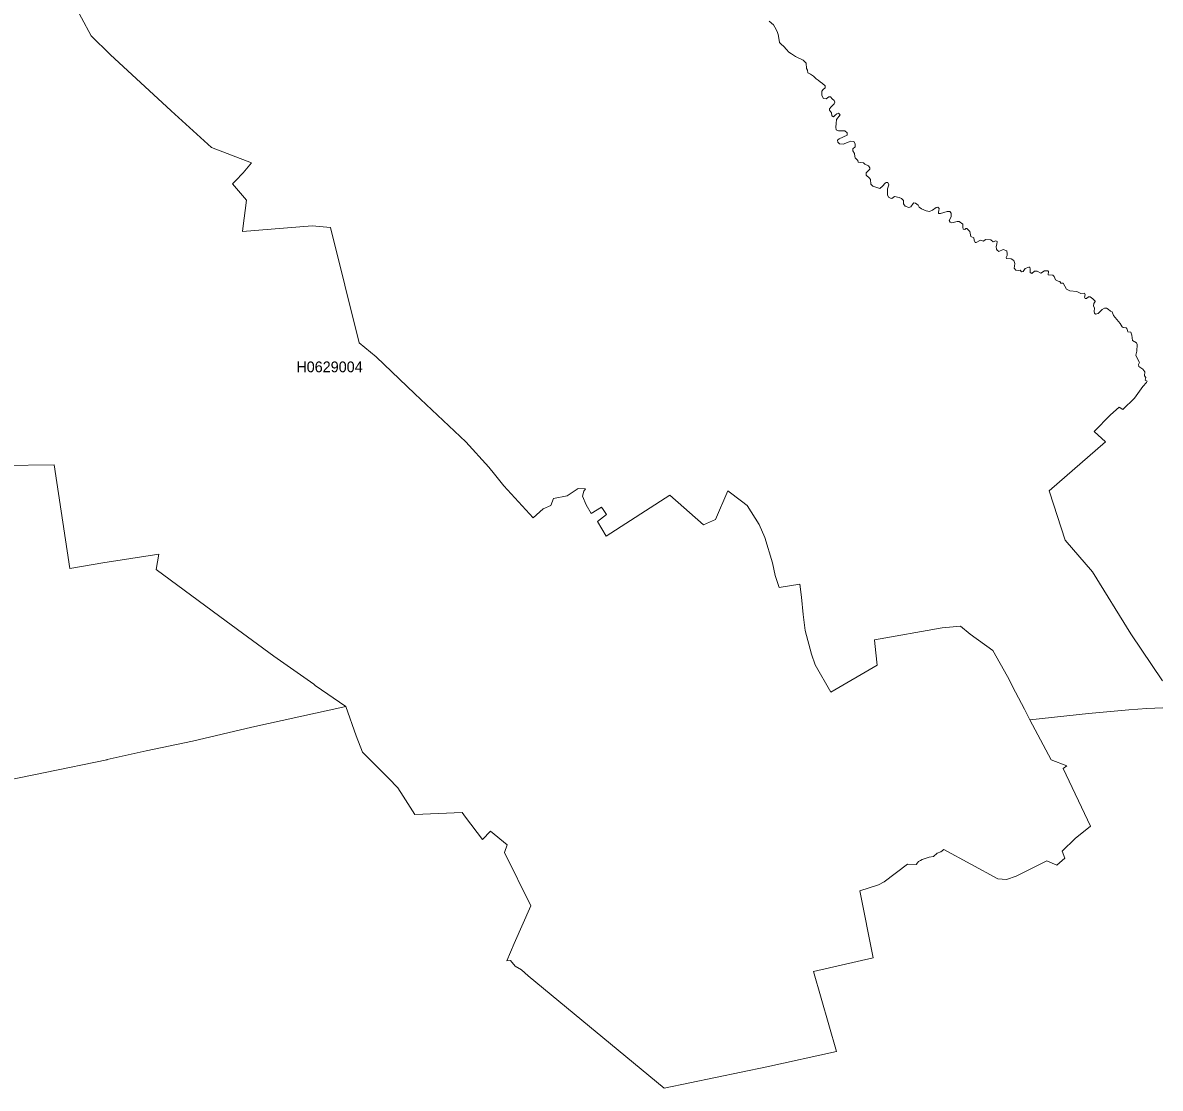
# Model space of a CAD drawing. Extents: x 369010 to 739155, y 6377141 to 6616555.
# Drawn here: x 579747 to 590326, y 6458147 to 6468054 of the extents above; entities that cross this region are included whole.
import ezdxf
from ezdxf.enums import TextEntityAlignment as Align

# ---------------------------------------------------------------- set-up
doc = ezdxf.new("R2010")
doc.units = 0
doc.header["$LTSCALE"] = 40
doc.layers.add('1', color=7, linetype='Continuous', lineweight=13)
doc.layers.add('2', color=7, linetype='Continuous')

msp = doc.modelspace()

# ---------------------------------------------------------------- linework, layer by layer
at = {"layer": '1'}
for points in [[(587315.44, 6458488.02), (587101.61, 6459231.14), (587657.21, 6459360.56), (587532.75, 6459982.86), (587704.37, 6460039.79), (587758.16, 6460066.1), (587976.63, 6460229.13), (588054.75, 6460227.8), (588068.32, 6460243.03), (588077.92, 6460256.76), (588095.13, 6460263.55), (588111.02, 6460274.47), (588177.72, 6460296.32), (588217.11, 6460302.77), (588250.7, 6460332.07), (588285.29, 6460344.65), (588313.26, 6460368.48), (588814.74, 6460093.08), (588896, 6460089.27), (588987.03, 6460117.58), (589269.71, 6460261.9), (589365.04, 6460222.34), (589438.53, 6460286.22), (589415.02, 6460350.27), (589534.19, 6460470.76), (589678.51, 6460583.14), (589423.13, 6461120.86), (589457.06, 6461144.2), (589312.74, 6461200.63), (589112.15, 6461573.35), (589062.33, 6461670.83), (588979.42, 6461829.22), (588906.43, 6461976.68), (588768.4, 6462216.66), (588556.72, 6462367.93), (588467.18, 6462444.89), (588297.87, 6462427.18), (587669.78, 6462315.8), (587672.43, 6462281.37), (587691.63, 6462080.78), (587260.99, 6461829.22), (587117.5, 6462082.77), (587081.42, 6462182.9), (587022.5, 6462402.03), (587004.95, 6462551.48), (586988.07, 6462712.51), (586973.84, 6462835.48), (586781.03, 6462802.71), (586745.78, 6462916.25), (586719.96, 6463032.93), (586649.95, 6463269.27), (586597.15, 6463388.43), (586485.6, 6463566.18), (586429.99, 6463605.9), (586305.2, 6463700.57), (586190.01, 6463435.77), (586079.13, 6463386.45), (585765.99, 6463662.17), (585173.49, 6463280.85), (585092.06, 6463416.24), (585174.81, 6463482.27), (585145.19, 6463527.12), (585128.3, 6463550.63), (585034.46, 6463490.55), (584988.45, 6463570.65), (584952.21, 6463653.57), (584964.46, 6463698.92), (584980.68, 6463720.76), (584913.65, 6463722.42), (584810.21, 6463654.23), (584681.61, 6463632.22), (584659.76, 6463566.18), (584588.27, 6463535.23), (584492.6, 6463451.65), (584222, 6463748.24), (584134.45, 6463856.81), (584080.33, 6463922.18), (583867, 6464157.86), (583392.33, 6464603.4), (583034.02, 6464947.64), (582875.63, 6465077.9), (582609.66, 6466149.2), (582439.86, 6466166.08), (581790.92, 6466114.61), (581792.74, 6466141.76), (581826.67, 6466406.07), (581698.57, 6466555.02), (581724.88, 6466583.49), (581796.54, 6466658.96), (581875.82, 6466750.64), (581503.77, 6466893.31), (581126.91, 6467236.23), (580561.55, 6467758.73), (580382.31, 6467931.68), (580114.53, 6468436.47)], [(580114.53, 6468436.47), (580382.31, 6467931.68), (580561.55, 6467758.73), (581126.91, 6467236.23), (581503.77, 6466893.31), (581875.82, 6466750.64), (581796.54, 6466658.96), (581724.88, 6466583.49), (581698.57, 6466555.02), (581826.67, 6466406.07), (581792.74, 6466141.76), (581790.92, 6466114.61), (582439.86, 6466166.08), (582609.66, 6466149.2), (582875.63, 6465077.9), (583034.02, 6464947.64), (583392.33, 6464603.4), (583867, 6464157.86), (584080.33, 6463922.18), (584134.45, 6463856.81), (584222, 6463748.24), (584492.6, 6463451.65), (584588.27, 6463535.23), (584659.76, 6463566.18), (584681.61, 6463632.22), (584810.21, 6463654.23), (584913.65, 6463722.42), (584980.68, 6463720.76), (584964.46, 6463698.92), (584952.21, 6463653.57), (584988.45, 6463570.65), (585034.46, 6463490.55), (585128.3, 6463550.63), (585145.19, 6463527.12), (585174.81, 6463482.27), (585092.06, 6463416.24), (585173.49, 6463280.85), (585765.99, 6463662.17), (586079.13, 6463386.45), (586190.01, 6463435.77), (586305.2, 6463700.57), (586429.99, 6463605.9), (586485.6, 6463566.18), (586597.15, 6463388.43), (586649.95, 6463269.27), (586719.96, 6463032.93), (586745.78, 6462916.25), (586781.03, 6462802.71), (586973.84, 6462835.48), (586988.07, 6462712.51), (587004.95, 6462551.48), (587022.5, 6462402.03), (587081.42, 6462182.9), (587117.5, 6462082.77), (587260.99, 6461829.22), (587691.63, 6462080.78), (587672.43, 6462281.37), (587669.78, 6462315.8), (588297.87, 6462427.18), (588467.18, 6462444.89), (588556.72, 6462367.93), (588768.4, 6462216.66), (588906.43, 6461976.68), (588979.42, 6461829.22), (589062.33, 6461670.83), (589112.15, 6461573.35), (589657.82, 6461631.77), (590033.68, 6461666.86), (590199.84, 6461678.77), (590348.3, 6461683.24)], [(587287.47, 6467179.47), (587272.57, 6467188.24), (587268.77, 6467215.55), (587249.24, 6467241.03), (587248.91, 6467255.43), (587264.13, 6467273.31), (587294.59, 6467300.45), (587300.54, 6467316.34), (587294.26, 6467330.74), (587275.39, 6467346.29), (587260.16, 6467366.49), (587244.6, 6467365.99), (587217.46, 6467347.78), (587192.97, 6467351.26), (587177.41, 6467377.57), (587179.23, 6467418.45), (587191.15, 6467433.18), (587208.19, 6467450.23), (587208.86, 6467466.62), (587185.19, 6467490.94), (587163.51, 6467505.84), (587143.15, 6467519.25), (587124.94, 6467532.32), (587102.6, 6467556.32), (587071.82, 6467574.85), (587047.82, 6467587.43), (587044.01, 6467612.42), (587036.23, 6467629.14), (587034.08, 6467679.45), (587004.79, 6467705.27), (586934.62, 6467742.01), (586896.38, 6467763.86), (586870.4, 6467779.75), (586848.72, 6467804.57), (586826.21, 6467834.7), (586801.05, 6467854.72), (586785.33, 6467871.44), (586778.55, 6467912.15), (586773.58, 6467944.76), (586767.79, 6467964.12), (586755.21, 6467992.42), (586728.4, 6468034.29), (586687.52, 6468067.56)], [(586687.52, 6468067.56), (586728.4, 6468034.29), (586755.21, 6467992.42), (586767.79, 6467964.12), (586773.58, 6467944.76), (586778.55, 6467912.15), (586785.33, 6467871.44), (586801.05, 6467854.72), (586826.21, 6467834.7), (586848.72, 6467804.57), (586870.4, 6467779.75), (586896.38, 6467763.86), (586934.62, 6467742.01), (587004.79, 6467705.27), (587034.08, 6467679.45), (587036.23, 6467629.14), (587044.01, 6467612.42), (587047.82, 6467587.43), (587071.82, 6467574.85), (587102.6, 6467556.32), (587124.94, 6467532.32), (587143.15, 6467519.25), (587163.51, 6467505.84), (587185.19, 6467490.94), (587208.86, 6467466.62), (587208.19, 6467450.23), (587191.15, 6467433.18), (587179.23, 6467418.45), (587177.41, 6467377.57), (587192.97, 6467351.26), (587217.46, 6467347.78), (587244.6, 6467365.99), (587260.16, 6467366.49), (587275.39, 6467346.29), (587294.26, 6467330.74), (587300.54, 6467316.34), (587294.59, 6467300.45), (587264.13, 6467273.31), (587248.91, 6467255.43), (587249.24, 6467241.03), (587268.77, 6467215.55), (587272.57, 6467188.24), (587287.47, 6467179.47), (587303.52, 6467193.7), (587317.59, 6467208.93), (587333.65, 6467214.55), (587350.2, 6467198.83), (587316.1, 6467155.63), (587312.3, 6467117.07), (587309.15, 6467084.47), (587311.63, 6467059.48), (587332.16, 6467047.89), (587393.23, 6467047.89), (587415.4, 6467029.85), (587413.42, 6467010.32), (587339.11, 6466975.73), (587324.71, 6466962.66), (587326.03, 6466943.29), (587341.59, 6466927.4), (587377.5, 6466924.59), (587432.29, 6466945.61), (587448.51, 6466953.22), (587475.65, 6466950.57), (587488.39, 6466929.55), (587489.88, 6466900.43), (587467.54, 6466881.56), (587467.7, 6466862.69), (587483.26, 6466838.03), (587484.25, 6466811.05), (587488.39, 6466798.31), (587512.89, 6466773.82), (587517.52, 6466756.77), (587566.18, 6466752.8), (587578.76, 6466738.4), (587613.84, 6466723.17), (587623.77, 6466704.63), (587623.77, 6466693.21), (587590.34, 6466657.63), (587590.84, 6466638.27), (587622.62, 6466610.63), (587632.38, 6466596.4), (587635.69, 6466552.7), (587652.57, 6466535.99), (587718.61, 6466514.31), (587743.6, 6466535.66), (587767.27, 6466561.97), (587775.71, 6466569.42), (587791.26, 6466567.93), (587801.19, 6466547.24)], [(588700.38, 6466038.15), (588683.17, 6466023.92), (588654.2, 6466033.85), (588613.65, 6466010.68), (588606.04, 6466010.35), (588594.62, 6466033.68), (588593.46, 6466053.38), (588563.51, 6466067.94), (588554.9, 6466112.46), (588527.09, 6466141.26), (588518.65, 6466142.25), (588509.05, 6466133.15), (588493, 6466133.81), (588488.7, 6466153.01), (588490.52, 6466182.8), (588456.59, 6466206.8), (588436.56, 6466206.96), (588388.24, 6466194.22), (588371.69, 6466199.19), (588363.08, 6466214.91), (588380.79, 6466249.83), (588380.46, 6466282.77), (588368.05, 6466298.32), (588345.54, 6466298.82), (588281.49, 6466279.29), (588263.61, 6466281.77), (588262.29, 6466292.36), (588268.08, 6466307.76), (588270.89, 6466327.12), (588256.66, 6466338.21), (588241.77, 6466337.55), (588207.18, 6466310.24), (588179.21, 6466298.32), (588149.91, 6466306.43), (588106.05, 6466323.31), (588084.04, 6466340.36), (588074.28, 6466357.57), (588049.78, 6466377.76), (588033.73, 6466379.58), (588027.11, 6466372.8), (588006.75, 6466342.35), (587986.56, 6466337.71), (587953.13, 6466349.63), (587937.24, 6466370.32), (587938.56, 6466400.11), (587918.54, 6466420.96), (587897.19, 6466430.39), (587853.82, 6466440.16), (587829.83, 6466421.46), (587817.58, 6466421.79), (587799.37, 6466431.22), (587787.79, 6466455.39), (587790.11, 6466510.83), (587801.19, 6466547.24), (587791.26, 6466567.93), (587775.71, 6466569.42), (587767.27, 6466561.97), (587743.6, 6466535.66), (587718.61, 6466514.31), (587652.57, 6466535.99), (587635.69, 6466552.7), (587632.38, 6466596.4), (587622.62, 6466610.63), (587590.84, 6466638.27), (587590.34, 6466657.63), (587623.77, 6466693.21), (587623.77, 6466704.63), (587613.84, 6466723.17), (587578.76, 6466738.4), (587566.18, 6466752.8), (587517.52, 6466756.77), (587512.89, 6466773.82), (587488.39, 6466798.31), (587484.25, 6466811.05), (587483.26, 6466838.03), (587467.7, 6466862.69), (587467.54, 6466881.56), (587489.88, 6466900.43), (587488.39, 6466929.55), (587475.65, 6466950.57), (587448.51, 6466953.22), (587432.29, 6466945.61), (587377.5, 6466924.59), (587341.59, 6466927.4), (587326.03, 6466943.29), (587324.71, 6466962.66), (587339.11, 6466975.73), (587413.42, 6467010.32), (587415.4, 6467029.85), (587393.23, 6467047.89), (587332.16, 6467047.89), (587311.63, 6467059.48), (587309.15, 6467084.47), (587312.3, 6467117.07), (587316.1, 6467155.63), (587350.2, 6467198.83), (587333.65, 6467214.55), (587317.59, 6467208.93), (587303.52, 6467193.7), (587287.47, 6467179.47)], [(587801.19, 6466547.24), (587790.11, 6466510.83), (587787.79, 6466455.39), (587799.37, 6466431.22), (587817.58, 6466421.79), (587829.83, 6466421.46), (587853.82, 6466440.16), (587897.19, 6466430.39), (587918.54, 6466420.96), (587938.56, 6466400.11), (587937.24, 6466370.32), (587953.13, 6466349.63), (587986.56, 6466337.71), (588006.75, 6466342.35), (588027.11, 6466372.8), (588033.73, 6466379.58), (588049.78, 6466377.76), (588074.28, 6466357.57), (588084.04, 6466340.36), (588106.05, 6466323.31), (588149.91, 6466306.43), (588179.21, 6466298.32), (588207.18, 6466310.24), (588241.77, 6466337.55), (588256.66, 6466338.21), (588270.89, 6466327.12), (588268.08, 6466307.76), (588262.29, 6466292.36), (588263.61, 6466281.77), (588281.49, 6466279.29), (588345.54, 6466298.82), (588368.05, 6466298.32), (588380.46, 6466282.77), (588380.79, 6466249.83), (588363.08, 6466214.91), (588371.69, 6466199.19), (588388.24, 6466194.22), (588436.56, 6466206.96), (588456.59, 6466206.8), (588490.52, 6466182.8), (588488.7, 6466153.01), (588493, 6466133.81), (588509.05, 6466133.15), (588518.65, 6466142.25), (588527.09, 6466141.26), (588554.9, 6466112.46), (588563.51, 6466067.94), (588593.46, 6466053.38), (588594.62, 6466033.68), (588606.04, 6466010.35), (588613.65, 6466010.68), (588654.2, 6466033.85), (588683.17, 6466023.92), (588700.38, 6466038.15), (588750.03, 6466037.32), (588771.05, 6466018.29), (588798.02, 6466027.23), (588807.79, 6466019.45), (588806.8, 6465996.94), (588801.33, 6465972.94), (588802.16, 6465949.11), (588809.61, 6465938.35), (588825.5, 6465927.92), (588863.4, 6465945.3), (588900.14, 6465934.54), (588903.45, 6465906.74), (588901.96, 6465890.02), (588892.03, 6465871.82), (588896.17, 6465861.39), (588939.03, 6465857.75), (588963.53, 6465844.01), (588974.78, 6465816.54), (588970.98, 6465790.89), (588966.51, 6465770.86), (588982.23, 6465754.15), (589005.07, 6465750.5), (589023.28, 6465753.48), (589035.85, 6465737.43), (589051.08, 6465742.73), (589070.28, 6465767.88), (589102.88, 6465781.62), (589111.49, 6465781.29), (589116.29, 6465763.08), (589117.45, 6465730.97), (589130.03, 6465723.69), (589155.35, 6465743.72), (589181, 6465743.39), (589214.76, 6465725.51), (589250.84, 6465748.19), (589278.98, 6465746.7), (589285.77, 6465741.07), (589284.11, 6465711.11), (589325.82, 6465706.31), (589340.71, 6465694.4), (589351.8, 6465663.95), (589377.79, 6465651.2), (589393.34, 6465649.71), (589402.61, 6465633.33), (589422.97, 6465633), (589452.43, 6465577.39)], [(590198.85, 6464709.98), (590204.81, 6464720.74), (590186.27, 6464731.66), (590190.58, 6464756.82), (590179.65, 6464770.22), (590182.13, 6464806.97), (590163.76, 6464834.61), (590126.86, 6464858.11), (590124.37, 6464875.65), (590132.65, 6464895.68), (590121.06, 6464915.87), (590099.22, 6464962.37), (590108.49, 6465000.11), (590110.97, 6465063.83), (590104.18, 6465077.23), (590068.1, 6465100.24), (590061.81, 6465149.23), (590050.72, 6465177.2), (590025.24, 6465180.84), (590018.95, 6465206.16), (590009.18, 6465217.58), (589981.71, 6465221.55), (589972.77, 6465227.18), (589952.42, 6465257.3), (589923.29, 6465295.7), (589905.08, 6465313.24), (589892.5, 6465331.94), (589877.28, 6465367.53), (589862.55, 6465373.82), (589842.69, 6465391.86), (589825.31, 6465401.95), (589806.44, 6465401.79), (589785.09, 6465388.38), (589747.85, 6465351.97), (589723.36, 6465344.36), (589714.09, 6465352.47), (589709.95, 6465368.69), (589714.25, 6465399.8), (589705.65, 6465421.65), (589708.79, 6465445.31), (589721.7, 6465463.52), (589720.05, 6465467), (589698.37, 6465488.01), (589672.88, 6465507.05), (589657.16, 6465505.39), (589638.95, 6465489.5), (589627.03, 6465489.17), (589622.73, 6465501.42), (589626.87, 6465524.92), (589621.74, 6465538.99), (589588.64, 6465537), (589551.07, 6465555.04), (589485.86, 6465562.16), (589452.43, 6465577.39), (589422.97, 6465633), (589402.61, 6465633.33), (589393.34, 6465649.71), (589377.79, 6465651.2), (589351.8, 6465663.95), (589340.71, 6465694.4), (589325.82, 6465706.31), (589284.11, 6465711.11), (589285.77, 6465741.07), (589278.98, 6465746.7), (589250.84, 6465748.19), (589214.76, 6465725.51), (589181, 6465743.39), (589155.35, 6465743.72), (589130.03, 6465723.69), (589117.45, 6465730.97), (589116.29, 6465763.08), (589111.49, 6465781.29), (589102.88, 6465781.62), (589070.28, 6465767.88), (589051.08, 6465742.73), (589035.85, 6465737.43), (589023.28, 6465753.48), (589005.07, 6465750.5), (588982.23, 6465754.15), (588966.51, 6465770.86), (588970.98, 6465790.89), (588974.78, 6465816.54), (588963.53, 6465844.01), (588939.03, 6465857.75), (588896.17, 6465861.39), (588892.03, 6465871.82), (588901.96, 6465890.02), (588903.45, 6465906.74), (588900.14, 6465934.54), (588863.4, 6465945.3), (588825.5, 6465927.92), (588809.61, 6465938.35), (588802.16, 6465949.11), (588801.33, 6465972.94), (588806.8, 6465996.94), (588807.79, 6466019.45), (588798.02, 6466027.23), (588771.05, 6466018.29), (588750.03, 6466037.32), (588700.38, 6466038.15)], [(589452.43, 6465577.39), (589485.86, 6465562.16), (589551.07, 6465555.04), (589588.64, 6465537), (589621.74, 6465538.99), (589626.87, 6465524.92), (589622.73, 6465501.42), (589627.03, 6465489.17), (589638.95, 6465489.5), (589657.16, 6465505.39), (589672.88, 6465507.05), (589698.37, 6465488.01), (589720.05, 6465467), (589721.7, 6465463.52), (589708.79, 6465445.31), (589705.65, 6465421.65), (589714.25, 6465399.8), (589709.95, 6465368.69), (589714.09, 6465352.47), (589723.36, 6465344.36), (589747.85, 6465351.97), (589785.09, 6465388.38), (589806.44, 6465401.79), (589825.31, 6465401.95), (589842.69, 6465391.86), (589862.55, 6465373.82), (589877.28, 6465367.53), (589892.5, 6465331.94), (589905.08, 6465313.24), (589923.29, 6465295.7), (589952.42, 6465257.3), (589972.77, 6465227.18), (589981.71, 6465221.55), (590009.18, 6465217.58), (590018.95, 6465206.16), (590025.24, 6465180.84), (590050.72, 6465177.2), (590061.81, 6465149.23), (590068.1, 6465100.24), (590104.18, 6465077.23), (590110.97, 6465063.83), (590108.49, 6465000.11), (590099.22, 6464962.37), (590121.06, 6464915.87), (590132.65, 6464895.68), (590124.37, 6464875.65), (590126.86, 6464858.11), (590163.76, 6464834.61), (590182.13, 6464806.97), (590179.65, 6464770.22), (590190.58, 6464756.82), (590186.27, 6464731.66), (590204.81, 6464720.74), (590198.85, 6464709.98), (590165.09, 6464671.25), (590085.15, 6464564.01), (589976.41, 6464457.75), (589942.32, 6464478.94), (589861.88, 6464407.44), (589711.77, 6464254.02), (589817.36, 6464158.02), (589293.38, 6463702.56), (589294.87, 6463692.46), (589441.67, 6463242.13), (589696.71, 6462947.86), (590052.38, 6462371.57), (590347.47, 6461934.64)], [(590347.47, 6461934.64), (590052.38, 6462371.57), (589696.71, 6462947.86), (589441.67, 6463242.13), (589294.87, 6463692.46), (589293.38, 6463702.56), (589817.36, 6464158.02), (589711.77, 6464254.02), (589861.88, 6464407.44), (589942.32, 6464478.94), (589976.41, 6464457.75), (590085.15, 6464564.01), (590165.09, 6464671.25), (590198.85, 6464709.98)], [(579379.69, 6460963.8), (580528.78, 6461202.29), (580531.1, 6461204.27), (580894.55, 6461284.21), (581327.34, 6461375.57), (581876.98, 6461503.18), (582752.49, 6461697.15), (582466.01, 6461891.61), (582453.43, 6461904.03), (582081.71, 6462163.7), (581637.83, 6462491.4), (580988.72, 6462969.21), (581014.37, 6463112.37), (580493.37, 6463033.26), (580185.03, 6462980.13), (580038.89, 6463942.37), (579558.43, 6463938.4)], [(579558.43, 6463938.4), (580038.89, 6463942.37), (580185.03, 6462980.13), (580493.37, 6463033.26), (581014.37, 6463112.37), (580988.72, 6462969.21), (581637.83, 6462491.4), (582081.71, 6462163.7), (582453.43, 6461904.03), (582466.01, 6461891.61), (582752.49, 6461697.15), (582847.16, 6461424.4), (582905.92, 6461271.14), (583148.21, 6461029.67), (583235.1, 6460941.62), (583285.91, 6460861.52), (583393.16, 6460693.2), (583834.23, 6460709.58), (583865.51, 6460666.39), (584024.23, 6460460.67), (584095.89, 6460536.96), (584250.97, 6460410.52), (584225.98, 6460340.51), (584473.74, 6459844.49), (584318.33, 6459493.63), (584250.14, 6459331.76), (584281.92, 6459334.25), (584325.78, 6459281.61), (584386.35, 6459246.69), (584448.58, 6459192.24), (585713.03, 6458147.09), (586667.33, 6458345.36), (587315.44, 6458488.02)], [(590348.3, 6461683.24), (590199.84, 6461678.77), (590033.68, 6461666.86), (589657.82, 6461631.77), (589112.15, 6461573.35), (589312.74, 6461200.63), (589457.06, 6461144.2), (589423.13, 6461120.86), (589678.51, 6460583.14), (589534.19, 6460470.76), (589415.02, 6460350.27), (589438.53, 6460286.22), (589365.04, 6460222.34), (589269.71, 6460261.9), (588987.03, 6460117.58), (588896, 6460089.27), (588814.74, 6460093.08), (588313.26, 6460368.48), (588285.29, 6460344.65), (588250.7, 6460332.07), (588217.11, 6460302.77), (588177.72, 6460296.32), (588111.02, 6460274.47), (588095.13, 6460263.55), (588077.92, 6460256.76), (588068.32, 6460243.03), (588054.75, 6460227.8), (587976.63, 6460229.13), (587758.16, 6460066.1), (587704.37, 6460039.79), (587532.75, 6459982.86), (587657.21, 6459360.56), (587101.61, 6459231.14), (587315.44, 6458488.02), (586667.33, 6458345.36), (585713.03, 6458147.09), (584448.58, 6459192.24), (584386.35, 6459246.69), (584325.78, 6459281.61), (584281.92, 6459334.25), (584250.14, 6459331.76), (584318.33, 6459493.63), (584473.74, 6459844.49), (584225.98, 6460340.51), (584250.97, 6460410.52), (584095.89, 6460536.96), (584024.23, 6460460.67), (583865.51, 6460666.39), (583834.23, 6460709.58), (583393.16, 6460693.2), (583285.91, 6460861.52), (583235.1, 6460941.62), (583148.21, 6461029.67), (582905.92, 6461271.14), (582847.16, 6461424.4), (582752.49, 6461697.15), (581876.98, 6461503.18), (581327.34, 6461375.57), (580894.55, 6461284.21), (580531.1, 6461204.27), (580528.78, 6461202.29), (579379.69, 6460963.8)]]:
    msp.add_lwpolyline(points, dxfattribs=at)

# ---------------------------------------------------------------- texts
at = {"layer": '2'}
msp.add_text('H0629004', height=100, dxfattribs=at).set_placement((582600.02, 6464804.67), align=Align.CENTER)

doc.saveas('drawing.dxf')
